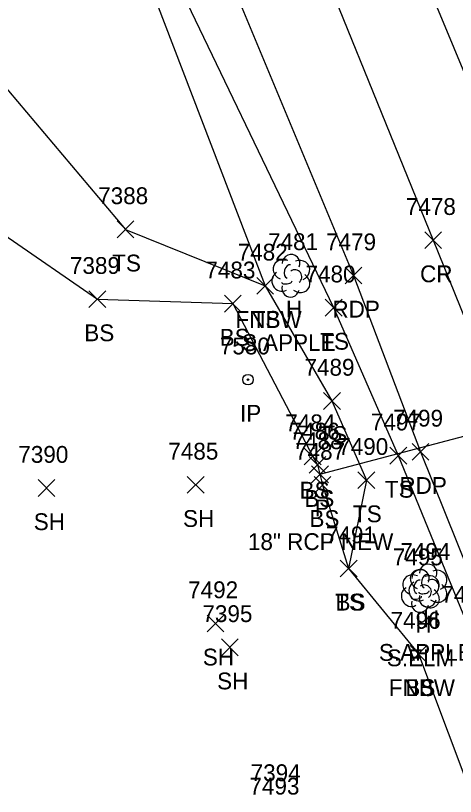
# Model space of a CAD drawing. Extents: x 1472233 to 1475777, y 540726 to 543442.
# Drawn here: x 1472747.9 to 1472800.2, y 540921.2 to 541014 of the extents above; entities that cross this region are included whole.
import ezdxf

# ---------------------------------------------------------------- set-up
doc = ezdxf.new("R2010")
doc.units = 0
for name, color, linetype in [('D_A', 7, 'Continuous'), ('D_C', 7, 'Continuous'), ('D_I', 7, 'Continuous'), ('D_TIC', 7, 'Continuous'), ('DCP', 7, 'Continuous'), ('L_A', 7, 'Continuous'), ('L_C', 7, 'Continuous'), ('L_I', 7, 'Continuous'), ('L_TIC', 7, 'Continuous'), ('LELB', 7, 'Continuous'), ('LFNC', 7, 'Continuous'), ('LTD', 7, 'Continuous'), ('M_A', 7, 'Continuous'), ('M_I', 7, 'Continuous'), ('MPIR', 7, 'Continuous'), ('P_A', 7, 'Continuous'), ('P_I', 7, 'Continuous'), ('P_TIC', 7, 'Continuous'), ('PET', 7, 'Continuous'), ('PRC', 7, 'Continuous')]:
    doc.layers.add(name, color=color, linetype=linetype)

msp = doc.modelspace()

# ---------------------------------------------------------------- linework, layer by layer
at = {"layer": 'D_TIC'}
for points in [[(1472783.082, 540958.45), (1472785.082, 540960.45)], [(1472785.082, 540958.45), (1472783.082, 540960.45)]]:
    msp.add_lwpolyline(points, dxfattribs=at)
at = {"layer": 'DCP'}
msp.add_lwpolyline([(1472784.082, 540959.45), (1472827.799, 540970.989)], dxfattribs=at)
at = {"layer": 'L_TIC'}
for points in [[(1472759.966, 540987.567), (1472761.966, 540989.567)], [(1472761.966, 540987.567), (1472759.966, 540989.567)], [(1472776.559, 540980.863), (1472778.559, 540982.863)], [(1472778.559, 540980.863), (1472776.559, 540982.863)], [(1472776.559, 540980.863), (1472778.559, 540982.863)], [(1472778.559, 540980.863), (1472776.559, 540982.863)], [(1472756.615, 540979.274), (1472758.615, 540981.274)], [(1472758.615, 540979.274), (1472756.615, 540981.274)], [(1472772.718, 540978.739), (1472774.718, 540980.739)], [(1472774.718, 540978.739), (1472772.718, 540980.739)], [(1472784.71, 540978.265), (1472786.71, 540980.265)], [(1472786.71, 540978.265), (1472784.71, 540980.265)], [(1472784.51, 540967.174), (1472786.51, 540969.174)], [(1472786.51, 540967.174), (1472784.51, 540969.174)], [(1472782.222, 540960.571), (1472784.222, 540962.571)], [(1472784.222, 540960.571), (1472782.222, 540962.571)], [(1472792.399, 540960.673), (1472794.399, 540962.673)], [(1472794.399, 540960.673), (1472792.399, 540962.673)], [(1472782.783, 540959.585), (1472784.783, 540961.585)], [(1472784.783, 540959.585), (1472782.783, 540961.585)], [(1472788.6, 540957.755), (1472790.6, 540959.755)], [(1472790.6, 540957.755), (1472788.6, 540959.755)], [(1472750.557, 540956.819), (1472752.557, 540958.819)], [(1472752.557, 540956.819), (1472750.557, 540958.819)], [(1472768.308, 540957.198), (1472770.308, 540959.198)], [(1472770.308, 540957.198), (1472768.308, 540959.198)], [(1472783.39, 540957.19), (1472785.39, 540959.19)], [(1472785.39, 540957.19), (1472783.39, 540959.19)], [(1472786.491, 540947.257), (1472788.491, 540949.257)], [(1472788.491, 540947.257), (1472786.491, 540949.257)], [(1472786.491, 540947.257), (1472788.491, 540949.257)], [(1472788.491, 540947.257), (1472786.491, 540949.257)], [(1472770.663, 540940.726), (1472772.663, 540942.726)], [(1472772.663, 540940.726), (1472770.663, 540942.726)], [(1472772.362, 540937.885), (1472774.362, 540939.885)], [(1472774.362, 540937.885), (1472772.362, 540939.885)], [(1472794.796, 540937.094), (1472796.796, 540939.094)], [(1472796.796, 540937.094), (1472794.796, 540939.094)], [(1472794.796, 540937.094), (1472796.796, 540939.094)], [(1472796.796, 540937.094), (1472794.796, 540939.094)]]:
    msp.add_lwpolyline(points, dxfattribs=at)
at = {"layer": 'LELB'}
for points in [[(1472635.402, 541287.088), (1472645.614, 541269.825), (1472641.529, 541243.932), (1472627.921, 541237.013), (1472626.896, 541217.805), (1472627.607, 541201.05), (1472627.159, 541165.434), (1472614.449, 541140.861), (1472628.77, 541112.151), (1472641.977, 541074.452), (1472699.796, 541024.037), (1472744.871, 541007.569), (1472760.966, 540988.567), (1472777.559, 540981.863), (1472785.51, 540968.174), (1472789.6, 540958.755), (1472787.491, 540948.257)], [(1472670.29, 541260.535), (1472686.415, 541223.334), (1472701.444, 541180.389), (1472718.784, 541138.611), (1472733.582, 541098.786), (1472746.912, 541068.409), (1472763.757, 541024.882), (1472785.71, 540979.265), (1472793.399, 540961.673), (1472801.778, 540941.178), (1472816.419, 540904.832), (1472818.512, 540895.298), (1472814.198, 540883.956), (1472809.696, 540876.261)], [(1472735.325, 540995.659), (1472757.615, 540980.274), (1472773.718, 540979.739), (1472783.222, 540961.571), (1472783.783, 540960.585), (1472784.39, 540958.19), (1472787.491, 540948.257), (1472795.796, 540938.094)]]:
    msp.add_lwpolyline(points, dxfattribs=at)
at = {"layer": 'LFNC'}
for points in [[(1472647.15, 541301.243), (1472651.833, 541291.278), (1472665.719, 541257.911), (1472681.47, 541221.587), (1472697.258, 541178.929), (1472715.318, 541137.605), (1472729.557, 541097.11), (1472743.081, 541066.442), (1472761.326, 541024.258), (1472777.559, 540981.863)], [(1472795.796, 540938.094), (1472806.397, 540909.942), (1472809.332, 540901.951)]]:
    msp.add_lwpolyline(points, dxfattribs=at)
at = {"layer": 'LTD'}
for p, q in [((1472780.6, 540983.108), (1472780.6, 540983.108)), ((1472780.6, 540983.108), (1472780.6, 540983.108)), ((1472796.906, 540946.279), (1472796.906, 540946.279)), ((1472796.906, 540946.279), (1472796.906, 540946.279)), ((1472796.004, 540945.635), (1472796.004, 540945.635)), ((1472796.004, 540945.635), (1472796.004, 540945.635))]:
    msp.add_line(p, q, dxfattribs=at)
for centre in [(1472780.646, 540984.542), (1472796.953, 540947.713), (1472796.05, 540947.069)]:
    msp.add_arc(centre, 1.047, 335.52715, 180.95627, dxfattribs=at)
for centre, major_axis, ratio, start_param, end_param in [((1472779.808, 540983.775), (1.21, -0.512), 0.895232, 1.570796, 4.712389), ((1472781.641, 540983.692), (-1.141, -0.483), 0.949671, 1.570796, 4.712389), ((1472780.391, 540983.567), (-0.208, -0.792), 0.645439, 3.141593, 6.283185), ((1472781.1, 540982.942), (-0.5, 0.667), 0.989748, 3.141593, 6.283185), ((1472779.516, 540982.4), (0.584, -1.042), 0.959034, 3.141593, 6.283185), ((1472781.6, 540982.275), (-1.09, 0.792), 0.841452, 1.570796, 4.712389), ((1472780.142, 540982.358), (-0.625, -0.083), 0.423636, 0, 3.141593), ((1472780.6, 540981.608), (0.265, 1.061), 0.942809, 1.570796, 4.712389), ((1472795.212, 540946.302), (1.21, -0.512), 0.895232, 1.570796, 4.712389), ((1472796.114, 540946.946), (1.21, -0.512), 0.895232, 1.570796, 4.712389), ((1472797.948, 540946.863), (-1.141, -0.483), 0.949671, 1.570796, 4.712389), ((1472795.795, 540946.094), (-0.208, -0.792), 0.645439, 3.141593, 6.283185), ((1472796.698, 540946.738), (-0.208, -0.792), 0.645439, 3.141593, 6.283185), ((1472797.045, 540946.219), (-1.141, -0.483), 0.949671, 1.570796, 4.712389), ((1472797.406, 540946.113), (-0.5, 0.667), 0.989748, 3.141593, 6.283185), ((1472794.92, 540944.927), (0.584, -1.042), 0.959034, 3.141593, 6.283185), ((1472795.823, 540945.571), (0.584, -1.042), 0.959034, 3.141593, 6.283185), ((1472796.504, 540945.469), (-0.5, 0.667), 0.989748, 3.141593, 6.283185), ((1472797.906, 540945.446), (-1.09, 0.792), 0.841452, 1.570796, 4.712389), ((1472795.545, 540944.885), (-0.625, -0.083), 0.423636, 0, 3.141593), ((1472796.906, 540944.779), (0.265, 1.061), 0.942809, 1.570796, 4.712389), ((1472796.448, 540945.529), (-0.625, -0.083), 0.423636, 0, 3.141593), ((1472797.004, 540944.802), (-1.09, 0.792), 0.841452, 1.570796, 4.712389), ((1472796.004, 540944.135), (0.265, 1.061), 0.942809, 1.570796, 4.712389)]:
    msp.add_ellipse(centre, major_axis=major_axis, ratio=ratio, start_param=start_param, end_param=end_param, dxfattribs=at)
at = {"layer": 'MPIR'}
for radius in [0.625, 0.0833]:
    msp.add_circle((1472775.526, 540970.706), radius, dxfattribs=at)
at = {"layer": 'P_TIC'}
for points in [[(1472796.555, 540986.284), (1472798.555, 540988.284)], [(1472798.555, 540986.284), (1472796.555, 540988.284)], [(1472787.076, 540982.085), (1472789.076, 540984.085)], [(1472789.076, 540982.085), (1472787.076, 540984.085)], [(1472795.043, 540961.122), (1472797.043, 540963.122)], [(1472797.043, 540961.122), (1472795.043, 540963.122)]]:
    msp.add_lwpolyline(points, dxfattribs=at)
at = {"layer": 'PET'}
for points in [[(1472697.311, 541267.538), (1472711.092, 541230.886), (1472722.856, 541201.141), (1472737.776, 541162.897), (1472758.044, 541112.1), (1472770.407, 541081.49), (1472789.888, 541034.489), (1472803.92, 541000.712), (1472824.335, 540950.135), (1472844.219, 540900.954), (1472854.974, 540872.188)], [(1472676.203, 541262.983), (1472690.882, 541224.88), (1472707.576, 541182.941), (1472724.138, 541140.869), (1472739.403, 541101.901), (1472752.537, 541070.172), (1472769.423, 541027.837), (1472788.076, 540983.085), (1472796.043, 540962.122), (1472804.68, 540940.646), (1472818.489, 540905.674), (1472822.827, 540894.44), (1472834.107, 540865.53)]]:
    msp.add_lwpolyline(points, dxfattribs=at)
at = {"layer": 'PRC'}
msp.add_lwpolyline([(1472686.993, 541264.398), (1472700.968, 541228.154), (1472717.266, 541187.04), (1472733.85, 541145.792), (1472749.416, 541105.972), (1472761.217, 541076.788), (1472779.652, 541031.291), (1472797.555, 540987.284), (1472805.328, 540968.116), (1472814.147, 540946.879), (1472828.528, 540909.935), (1472844.389, 540869.839)], dxfattribs=at)

# ---------------------------------------------------------------- texts
at = {"layer": 'D_A'}
msp.add_text('P', height=2, dxfattribs=at).set_placement((1472783.46, 540954.45))
at = {"layer": 'D_C'}
msp.add_text('18" RCP NEW', height=2, dxfattribs=at).set_placement((1472775.515, 540950.45))
at = {"layer": 'D_I'}
msp.add_text('7488', height=2, dxfattribs=at).set_placement((1472780.822, 540962.45))
at = {"layer": 'L_A'}
for s, p in [('TS', (1472759.375, 540983.567)), ('H', (1472780.033, 540978.108)), ('FNBW', (1472774.032, 540976.863)), ('TS', (1472775.969, 540976.863)), ('BS', (1472756.056, 540975.274)), ('BS', (1472772.159, 540974.739)), ('TS', (1472784.12, 540974.265)), ('TS', (1472783.92, 540963.174)), ('BS', (1472781.663, 540956.571)), ('TS', (1472791.808, 540956.673)), ('BS', (1472782.224, 540955.585)), ('SH', (1472767.796, 540953.198)), ('BS', (1472782.831, 540953.19)), ('TS', (1472788.009, 540953.755)), ('SH', (1472750.045, 540952.819)), ('TS', (1472785.901, 540943.257)), ('BS', (1472785.932, 540943.257)), ('H', (1472796.339, 540941.279)), ('H', (1472795.437, 540940.635)), ('SH', (1472770.152, 540936.726)), ('SH', (1472771.85, 540933.885)), ('FNBW', (1472792.268, 540933.094)), ('BS', (1472794.237, 540933.094))]:
    msp.add_text(s, height=2, dxfattribs=at).set_placement(p)
at = {"layer": 'L_C'}
for s, p in [('S.APPLE', (1472774.789, 540974.108)), ('S.APPLE', (1472791.095, 540937.279)), ('S.ELM', (1472792.035, 540936.635))]:
    msp.add_text(s, height=2, dxfattribs=at).set_placement(p)
at = {"layer": 'L_I'}
for s, p in [('7388', (1472757.706, 540991.567)), ('7481', (1472777.907, 540986.108)), ('7482', (1472774.299, 540984.863)), ('7482', (1472774.299, 540984.863)), ('7389', (1472754.347, 540983.274)), ('7483', (1472770.458, 540982.739)), ('7480', (1472782.364, 540982.265)), ('7489', (1472782.242, 540971.174)), ('7484', (1472779.962, 540964.571)), ('7497', (1472790.139, 540964.673)), ('7486', (1472780.468, 540963.585)), ('7490', (1472786.254, 540961.755)), ('7390', (1472748.21, 540960.819)), ('7485', (1472766.048, 540961.198)), ('7487', (1472781.13, 540961.19)), ('7491', (1472784.798, 540951.257)), ('7491', (1472784.798, 540951.257)), ('7495', (1472792.744, 540948.635)), ('7494', (1472793.646, 540949.279)), ('7492', (1472768.404, 540944.726)), ('7498', (1472798.518, 540944.178)), ('7395', (1472770.102, 540941.885)), ('7496', (1472792.481, 540941.094)), ('7496', (1472792.481, 540941.094)), ('7394', (1472775.84, 540922.977)), ('7493', (1472775.697, 540921.381))]:
    msp.add_text(s, height=2, dxfattribs=at).set_placement(p)
at = {"layer": 'M_A'}
msp.add_text('IP', height=2, dxfattribs=at).set_placement((1472774.573, 540965.706))
at = {"layer": 'M_I'}
msp.add_text('7580', height=2, dxfattribs=at).set_placement((1472772.18, 540973.706))
at = {"layer": 'P_A'}
for s, p in [('CR', (1472795.988, 540982.284)), ('RDP', (1472785.564, 540978.085)), ('RDP', (1472793.531, 540957.122))]:
    msp.add_text(s, height=2, dxfattribs=at).set_placement(p)
at = {"layer": 'P_I'}
for s, p in [('7478', (1472794.295, 540990.284)), ('7479', (1472784.808, 540986.085)), ('7499', (1472792.776, 540965.122))]:
    msp.add_text(s, height=2, dxfattribs=at).set_placement(p)

doc.saveas('drawing.dxf')
